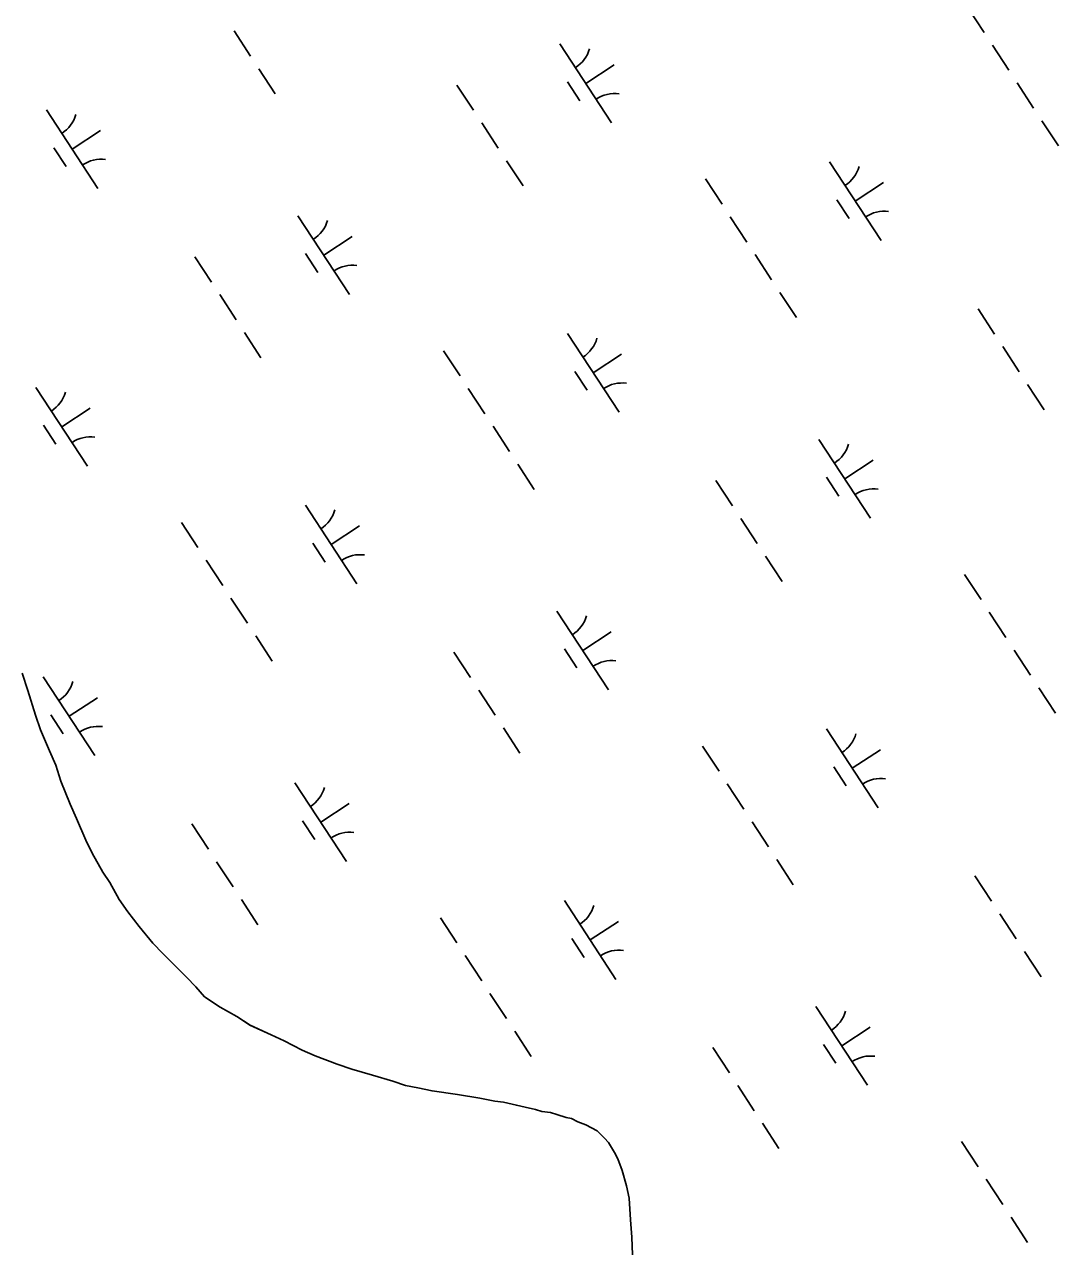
# Model space of a CAD drawing. Extents: x 3945642 to 3966284, y 206476 to 228921.
# Drawn here: x 3954029 to 3954578, y 222689 to 223342 of the extents above; entities that cross this region are included whole.
import ezdxf

# ---------------------------------------------------------------- set-up
doc = ezdxf.new("R2010")
doc.units = 0
doc.layers.add('V-TOPO-SHOR', color=7, linetype='Continuous')
doc.layers.add('V-WETL-SWMP', color=7, linetype='Continuous')

msp = doc.modelspace()

# ---------------------------------------------------------------- linework, layer by layer
at = {"layer": 'V-TOPO-SHOR'}
for points in [[(3954027.48, 222997.32), (3954030.5, 222988.12), (3954034.53, 222974.98), (3954037.21, 222967.1), (3954041.88, 222955.93), (3954045.21, 222948.38), (3954047.9, 222939.84), (3954052.91, 222927.7), (3954056.24, 222920.14), (3954061.25, 222908.65), (3954064.58, 222901.76), (3954070.23, 222891.59), (3954073.89, 222886.02), (3954078.88, 222877.16), (3954083.52, 222870.6), (3954089.49, 222862.74), (3954096.79, 222853.9), (3954102.08, 222848.33), (3954109.37, 222841.13), (3954114.66, 222835.9), (3954119.63, 222830.66), (3954124.27, 222825.42), (3954132.53, 222819.88), (3954141.45, 222814.99), (3954148.38, 222810.42), (3954159.61, 222805.22), (3954166.54, 222801.97), (3954176.11, 222797.09), (3954183.04, 222794.17), (3954194.59, 222789.63), (3954202.5, 222787.04), (3954213.38, 222783.81), (3954224.26, 222780.59), (3954230.86, 222778.32), (3954237.45, 222777.04), (3954245.03, 222775.44), (3954258.53, 222773.55), (3954270.39, 222771.64), (3954278.3, 222770.04), (3954282.91, 222769.41), (3954289.84, 222767.81), (3954294.45, 222766.85), (3954300.05, 222765.56), (3954303.35, 222764.6), (3954307.96, 222763.96), (3954311.26, 222762.99), (3954316.2, 222761.38), (3954319.17, 222760.74), (3954322.47, 222759.11), (3954326.76, 222757.49), (3954332.7, 222754.23), (3954336.68, 222750.31), (3954338.66, 222748.02), (3954341.99, 222742.77), (3954343.65, 222739.49), (3954345.99, 222733.25), (3954348.35, 222725.03), (3954349.7, 222718.46), (3954350.43, 222706.94)], [(3954350.43, 222706.94), (3954351.14, 222697.73), (3954351.52, 222688.52)]]:
    msp.add_lwpolyline(points, dxfattribs=at)
at = {"layer": 'V-WETL-SWMP'}
for p, q in [((3954529.4, 223350.74), (3954538.17, 223337.36)), ((3954139.91, 223338.21), (3954148.67, 223324.82)), ((3954312.98, 223331.26), (3954340.38, 223289.43)), ((3954542.55, 223330.67), (3954551.32, 223317.28)), ((3954153.06, 223318.13), (3954161.83, 223304.75)), ((3954326.68, 223310.35), (3954341.74, 223320.21)), ((3954258.29, 223309.42), (3954267.06, 223296.04)), ((3954316.94, 223311.14), (3954323.52, 223301.1)), ((3954555.7, 223310.59), (3954564.47, 223297.21)), ((3954040.26, 223296.33), (3954067.66, 223254.51)), ((3954271.44, 223289.34), (3954280.21, 223275.96)), ((3954568.86, 223290.52), (3954577.62, 223277.13)), ((3954053.96, 223275.42), (3954069.01, 223285.28)), ((3954044.22, 223276.21), (3954050.79, 223266.17)), ((3954284.59, 223269.27), (3954293.36, 223255.89)), ((3954456.06, 223268.72), (3954483.45, 223226.89)), ((3954390.26, 223259.59), (3954399.03, 223246.21)), ((3954469.76, 223247.8), (3954484.81, 223257.67)), ((3954460.01, 223248.6), (3954466.59, 223238.56)), ((3954173.84, 223240.11), (3954201.24, 223198.28)), ((3954403.41, 223239.52), (3954412.18, 223226.13)), ((3954187.54, 223219.19), (3954202.6, 223229.06)), ((3954119.15, 223218.27), (3954127.92, 223204.89)), ((3954177.8, 223219.99), (3954184.38, 223209.95)), ((3954416.57, 223219.44), (3954425.33, 223206.06)), ((3954132.3, 223198.19), (3954141.07, 223184.81)), ((3954429.72, 223199.37), (3954438.48, 223185.98)), ((3954534.95, 223190.65), (3954543.72, 223177.27)), ((3954145.45, 223178.12), (3954154.22, 223164.73)), ((3954316.92, 223177.57), (3954344.32, 223135.74)), ((3954251.12, 223168.44), (3954259.89, 223155.06)), ((3954330.62, 223156.65), (3954345.67, 223166.52)), ((3954548.1, 223170.58), (3954556.87, 223157.19)), ((3954320.87, 223157.44), (3954327.45, 223147.41)), ((3954034.7, 223148.96), (3954062.1, 223107.13)), ((3954264.27, 223148.37), (3954273.04, 223134.98)), ((3954561.25, 223150.5), (3954570.02, 223137.12)), ((3954048.4, 223128.04), (3954063.46, 223137.91)), ((3954038.66, 223128.83), (3954045.24, 223118.8)), ((3954277.43, 223128.29), (3954286.19, 223114.91)), ((3954450.5, 223121.34), (3954477.9, 223079.51)), ((3954290.58, 223108.21), (3954299.35, 223094.83)), ((3954464.2, 223100.43), (3954479.26, 223110.29)), ((3954395.81, 223099.5), (3954404.58, 223086.12)), ((3954454.46, 223101.22), (3954461.04, 223091.18)), ((3954177.78, 223086.41), (3954205.18, 223044.59)), ((3954111.98, 223077.29), (3954120.75, 223063.91)), ((3954191.48, 223065.5), (3954206.53, 223075.37)), ((3954408.96, 223079.43), (3954417.73, 223066.04)), ((3954181.74, 223066.29), (3954188.31, 223056.25)), ((3954125.14, 223057.21), (3954133.9, 223043.83)), ((3954422.11, 223059.35), (3954430.88, 223045.97)), ((3954527.78, 223049.67), (3954536.55, 223036.29)), ((3954138.29, 223037.14), (3954147.06, 223023.75)), ((3954311.36, 223030.19), (3954338.76, 222988.36)), ((3954540.93, 223029.6), (3954549.7, 223016.21)), ((3954151.44, 223017.06), (3954160.21, 223003.68)), ((3954325.06, 223009.28), (3954340.12, 223019.14)), ((3954256.67, 223008.35), (3954265.44, 222994.97)), ((3954315.32, 223010.07), (3954321.9, 223000.03)), ((3954554.09, 223009.52), (3954562.85, 222996.14)), ((3954038.64, 222995.26), (3954066.04, 222953.44)), ((3954269.82, 222988.27), (3954278.59, 222974.89)), ((3954567.24, 222989.45), (3954576.01, 222976.06)), ((3954052.34, 222974.35), (3954067.4, 222984.21)), ((3954042.6, 222975.14), (3954049.17, 222965.1)), ((3954282.98, 222968.2), (3954291.74, 222954.81)), ((3954454.44, 222967.65), (3954481.84, 222925.82)), ((3954388.64, 222958.52), (3954397.41, 222945.14)), ((3954468.14, 222946.73), (3954483.19, 222956.6)), ((3954458.4, 222947.52), (3954464.97, 222937.49)), ((3954172.22, 222939.04), (3954199.62, 222897.21)), ((3954401.8, 222938.45), (3954410.56, 222925.06)), ((3954185.92, 222918.12), (3954200.98, 222927.99)), ((3954117.53, 222917.2), (3954126.3, 222903.81)), ((3954176.18, 222918.91), (3954182.76, 222908.88)), ((3954414.95, 222918.37), (3954423.71, 222904.99)), ((3954130.68, 222897.12), (3954139.45, 222883.74)), ((3954428.1, 222898.29), (3954436.87, 222884.91)), ((3954533.33, 222889.58), (3954542.1, 222876.2)), ((3954143.84, 222877.05), (3954152.6, 222863.66)), ((3954315.3, 222876.49), (3954342.7, 222834.67)), ((3954249.5, 222867.37), (3954258.27, 222853.99)), ((3954329, 222855.58), (3954344.05, 222865.45)), ((3954546.48, 222869.51), (3954555.25, 222856.12)), ((3954319.26, 222856.37), (3954325.83, 222846.34)), ((3954262.66, 222847.29), (3954271.42, 222833.91)), ((3954559.63, 222849.43), (3954568.4, 222836.05)), ((3954275.81, 222827.22), (3954284.58, 222813.84)), ((3954448.88, 222820.27), (3954476.28, 222778.44)), ((3954288.96, 222807.14), (3954297.73, 222793.76)), ((3954462.58, 222799.36), (3954477.64, 222809.22)), ((3954452.84, 222800.15), (3954459.42, 222790.11)), ((3954394.19, 222798.43), (3954402.96, 222785.05)), ((3954407.34, 222778.36), (3954416.11, 222764.97)), ((3954420.5, 222758.28), (3954429.26, 222744.9)), ((3954526.16, 222748.6), (3954534.93, 222735.22)), ((3954539.32, 222728.53), (3954548.08, 222715.14)), ((3954552.47, 222708.45), (3954561.24, 222695.07))]:
    msp.add_line(p, q, dxfattribs=at)
for points in [[(3954311.26, 222762.99), (3954307.96, 222763.96), (3954303.35, 222764.6), (3954300.05, 222765.56), (3954294.45, 222766.85), (3954289.84, 222767.81), (3954282.91, 222769.41), (3954278.3, 222770.04), (3954270.39, 222771.64), (3954258.53, 222773.55), (3954245.03, 222775.44), (3954237.45, 222777.04), (3954230.86, 222778.32), (3954224.26, 222780.59), (3954213.38, 222783.82), (3954202.5, 222787.04), (3954194.59, 222789.63), (3954183.04, 222794.17), (3954176.11, 222797.09), (3954166.54, 222801.97), (3954159.61, 222805.22), (3954148.39, 222810.42), (3954141.45, 222814.99), (3954132.53, 222819.88), (3954124.27, 222825.42), (3954119.63, 222830.66), (3954114.66, 222835.9), (3954109.37, 222841.13), (3954102.08, 222848.33), (3954096.79, 222853.9), (3954089.49, 222862.74), (3954083.52, 222870.6), (3954078.88, 222877.16), (3954073.89, 222886.02), (3954070.23, 222891.59), (3954064.58, 222901.76), (3954061.25, 222908.65), (3954056.24, 222920.14), (3954052.91, 222927.69), (3954047.9, 222939.84), (3954045.21, 222948.38), (3954041.88, 222955.93), (3954037.21, 222967.1), (3954034.52, 222974.98), (3954030.5, 222988.12), (3954027.48, 222997.32)], [(3954351.52, 222688.52), (3954351.14, 222697.73), (3954350.43, 222706.94), (3954349.7, 222718.46), (3954348.34, 222725.03), (3954345.99, 222733.25), (3954343.65, 222739.49), (3954341.99, 222742.77), (3954338.66, 222748.02), (3954336.68, 222750.31), (3954332.7, 222754.23), (3954326.76, 222757.49), (3954322.47, 222759.11), (3954319.17, 222760.74), (3954316.2, 222761.38), (3954311.26, 222762.99)]]:
    msp.add_lwpolyline(points, dxfattribs=at)
for centre, start, end in [((3954311.74, 223333.58), 302.45745, 344.00111), ((3954342.02, 223287.37), 82.45745, 124.00111), ((3954039.02, 223298.66), 302.45745, 344.00111), ((3954069.29, 223252.45), 82.45745, 124.00111), ((3954454.82, 223271.04), 302.45745, 344.00111), ((3954172.61, 223242.43), 302.45745, 344.00111), ((3954485.09, 223224.83), 82.45745, 124.00111), ((3954202.88, 223196.22), 82.45745, 124.00111), ((3954315.68, 223179.89), 302.45745, 344.00111), ((3954345.95, 223133.68), 82.45745, 124.00111), ((3954033.47, 223151.28), 302.45745, 344.00111), ((3954063.74, 223105.07), 82.45745, 124.00111), ((3954449.26, 223123.66), 302.45745, 344.00111), ((3954479.54, 223077.45), 82.45745, 124.00111), ((3954176.54, 223088.74), 302.45745, 344.00111), ((3954206.81, 223042.53), 82.45745, 124.00111), ((3954310.13, 223032.51), 302.45745, 344.00111), ((3954340.4, 222986.3), 82.45745, 124.00111), ((3954037.4, 222997.59), 302.45745, 344.00111), ((3954067.67, 222951.38), 82.45745, 124.00111), ((3954453.2, 222969.97), 302.45745, 344.00111), ((3954170.99, 222941.36), 302.45745, 344.00111), ((3954483.47, 222923.76), 82.45745, 124.00111), ((3954201.26, 222895.15), 82.45745, 124.00111), ((3954314.06, 222878.82), 302.45745, 344.00111), ((3954344.33, 222832.61), 82.45745, 124.00111), ((3954447.65, 222822.59), 302.45745, 344.00111), ((3954477.92, 222776.38), 82.45745, 124.00111)]:
    msp.add_arc(centre, 17.62, start, end, dxfattribs=at)

doc.saveas('drawing.dxf')
